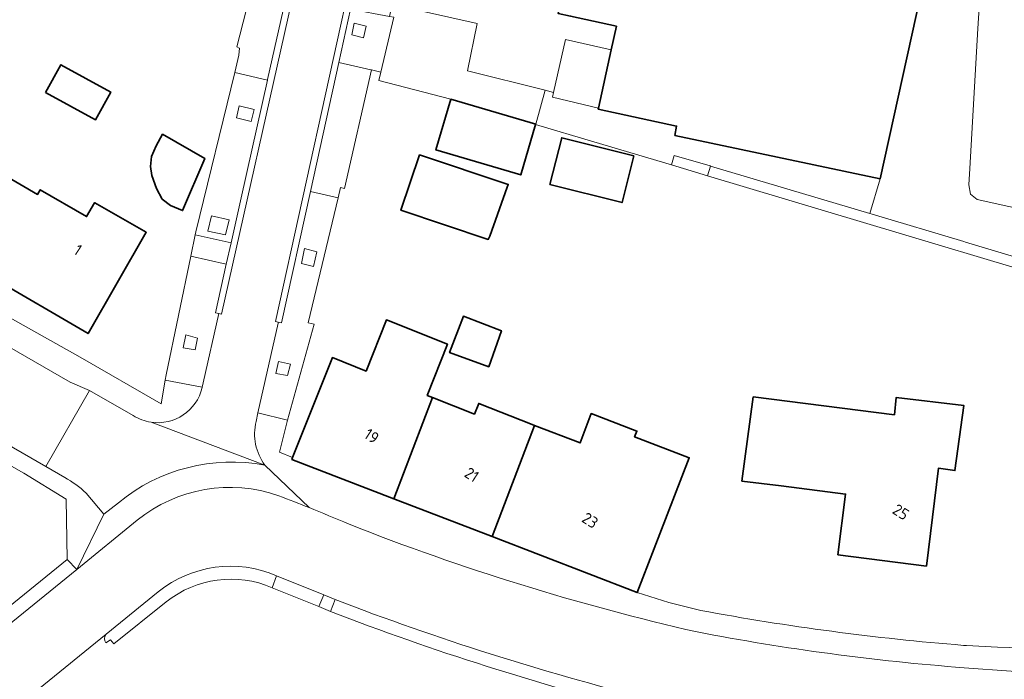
# Model space of a CAD drawing. Extents: x 184422 to 188298, y 343471 to 350189.
# Tile 469 of 513: x 187349 to 187427, y 349039 to 349091. Entities that reach past the tile are written whole.
import ezdxf
from ezdxf.enums import TextEntityAlignment as Align

# ---------------------------------------------------------------- set-up
doc = ezdxf.new("R2010")
doc.units = 0
for name, color, linetype, lineweight in [('B-WA-GR-BEPLANTING_CULTUUR_HEESTERS-GV', 252, 'Continuous', 18), ('B-WA-OG-TERREIN_CULTUURSCHEIDING-GV', 252, 'Continuous', 18), ('B-WA-OG-TERREIN_ERF-GV', 252, 'Continuous', 18), ('B-WA-VH-VERHARDING_ASFALT-GV', 252, 'Continuous', 18), ('B-WA-VH-VERHARDING_BETONSTRAATSTEEN-GV', 252, 'Continuous', 18), ('B-WA-VH-VERHARDING_OPEN-GV', 252, 'Continuous', 18), ('B-WA-VH-VERHARDING_STRAATBAKSTEEN-GV', 252, 'Continuous', 18), ('B-WA-VH-VERHARDING_TEGEL-GV', 252, 'Continuous', 18), ('B-WE-OG-BEBOUWING-GV', 250, 'Continuous', 35), ('B-WE-OG-BEBOUWING-T18', 10, 'Continuous', 18)]:
    doc.layers.add(name, color=color, linetype=linetype, lineweight=lineweight)
doc.styles.add('NLCS-ISO-M500-T18', font='NLCS-ISO.ttf', dxfattribs={"height": 0.9})

msp = doc.modelspace()

# ---------------------------------------------------------------- linework, layer by layer
at = {"layer": 'B-WA-GR-BEPLANTING_CULTUUR_HEESTERS-GV', "flags": 128}
for points in [[(187389.752, 349083.084), (187390.491, 349085.776), (187384.349, 349087.301), (187385.118, 349091.054), (187378.373, 349092.567), (187378.166, 349091.629), (187378.501, 349091.566), (187377.457, 349087.207), (187377.323, 349086.547), (187383.026, 349085.065)], [(187389.752, 349083.084), (187390.491, 349085.776), (187384.349, 349087.301), (187385.118, 349091.054), (187378.373, 349092.567), (187378.166, 349091.629), (187378.501, 349091.566), (187377.457, 349087.207), (187377.323, 349086.547), (187383.026, 349085.065)], [(187389.752, 349083.084), (187390.491, 349085.776), (187384.349, 349087.301), (187385.118, 349091.054), (187378.373, 349092.567), (187378.166, 349091.629), (187378.501, 349091.566), (187377.457, 349087.207), (187377.323, 349086.547), (187383.026, 349085.065)], [(187375.158, 349090.169), (187376.098, 349089.937), (187376.31, 349090.848), (187375.353, 349091.103)], [(187375.158, 349090.169), (187376.098, 349089.937), (187376.31, 349090.848), (187375.353, 349091.103)], [(187375.158, 349090.169), (187376.098, 349089.937), (187376.31, 349090.848), (187375.353, 349091.103)], [(187395.746, 349088.982), (187392.107, 349089.795), (187391.172, 349085.607), (187391.08, 349085.213), (187394.723, 349084.348)], [(187395.746, 349088.982), (187392.107, 349089.795), (187391.172, 349085.607), (187391.08, 349085.213), (187394.723, 349084.348)], [(187395.746, 349088.982), (187392.107, 349089.795), (187391.172, 349085.607), (187391.08, 349085.213), (187394.723, 349084.348)], [(187390.491, 349085.776), (187389.752, 349083.084), (187389.747, 349083.068), (187394.369, 349081.69), (187400.51, 349079.861), (187400.74, 349080.602), (187403.579, 349079.776), (187403.621, 349079.764), (187416.239, 349076.009), (187417.064, 349078.764), (187400.785, 349082.182), (187400.93, 349082.938), (187394.706, 349084.272), (187394.723, 349084.348), (187391.08, 349085.213), (187391.172, 349085.607)], [(187390.491, 349085.776), (187389.752, 349083.084), (187389.747, 349083.068), (187394.369, 349081.69), (187400.51, 349079.861), (187400.74, 349080.602), (187403.579, 349079.776), (187403.621, 349079.764), (187416.239, 349076.009), (187417.064, 349078.764), (187400.785, 349082.182), (187400.93, 349082.938), (187394.706, 349084.272), (187394.723, 349084.348), (187391.08, 349085.213), (187391.172, 349085.607)], [(187390.491, 349085.776), (187389.752, 349083.084), (187389.747, 349083.068), (187394.369, 349081.69), (187400.51, 349079.861), (187400.74, 349080.602), (187403.579, 349079.776), (187403.621, 349079.764), (187416.239, 349076.009), (187417.064, 349078.764), (187400.785, 349082.182), (187400.93, 349082.938), (187394.706, 349084.272), (187394.723, 349084.348), (187391.08, 349085.213), (187391.172, 349085.607)], [(187366.012, 349083.586), (187367.193, 349083.306), (187367.421, 349084.24), (187366.233, 349084.531)], [(187366.012, 349083.586), (187367.193, 349083.306), (187367.421, 349084.24), (187366.233, 349084.531)], [(187366.012, 349083.586), (187367.193, 349083.306), (187367.421, 349084.24), (187366.233, 349084.531)], [(187403.384, 349079.001), (187403.621, 349079.764), (187403.579, 349079.776), (187400.74, 349080.602), (187400.51, 349079.861)], [(187403.384, 349079.001), (187403.621, 349079.764), (187403.579, 349079.776), (187400.74, 349080.602), (187400.51, 349079.861)], [(187403.384, 349079.001), (187403.621, 349079.764), (187403.579, 349079.776), (187400.74, 349080.602), (187400.51, 349079.861)], [(187403.621, 349079.764), (187403.384, 349079.001), (187443.313, 349067.047), (187443.873, 349067.757), (187443.86, 349067.761), (187443.021, 349067.992), (187423.847, 349073.737), (187423.71, 349073.778), (187416.436, 349075.951), (187416.239, 349076.009)], [(187403.621, 349079.764), (187403.384, 349079.001), (187443.313, 349067.047), (187443.873, 349067.757), (187443.86, 349067.761), (187443.021, 349067.992), (187423.847, 349073.737), (187423.71, 349073.778), (187416.436, 349075.951), (187416.239, 349076.009)], [(187403.621, 349079.764), (187403.384, 349079.001), (187443.313, 349067.047), (187443.873, 349067.757), (187443.86, 349067.761), (187443.021, 349067.992), (187423.847, 349073.737), (187423.71, 349073.778), (187416.436, 349075.951), (187416.239, 349076.009)], [(187363.741, 349074.611), (187365.155, 349074.323), (187365.449, 349075.496), (187364.04, 349075.823)], [(187363.741, 349074.611), (187365.155, 349074.323), (187365.449, 349075.496), (187364.04, 349075.823)], [(187363.741, 349074.611), (187365.155, 349074.323), (187365.449, 349075.496), (187364.04, 349075.823)], [(187371.187, 349072.031), (187372.133, 349071.806), (187372.396, 349072.971), (187371.416, 349073.217)], [(187371.187, 349072.031), (187372.133, 349071.806), (187372.396, 349072.971), (187371.416, 349073.217)], [(187371.187, 349072.031), (187372.133, 349071.806), (187372.396, 349072.971), (187371.416, 349073.217)], [(187361.803, 349065.341), (187362.756, 349065.183), (187362.928, 349066.109), (187361.997, 349066.371)], [(187361.803, 349065.341), (187362.756, 349065.183), (187362.928, 349066.109), (187361.997, 349066.371)], [(187361.803, 349065.341), (187362.756, 349065.183), (187362.928, 349066.109), (187361.997, 349066.371)], [(187369.149, 349063.33), (187370.06, 349063.15), (187370.296, 349064.069), (187369.356, 349064.282)], [(187369.149, 349063.33), (187370.06, 349063.15), (187370.296, 349064.069), (187369.356, 349064.282)], [(187369.149, 349063.33), (187370.06, 349063.15), (187370.296, 349064.069), (187369.356, 349064.282)]]:
    msp.add_lwpolyline(points, close=True, dxfattribs=at)
at = {"layer": 'B-WA-GR-BEPLANTING_CULTUUR_HEESTERS-GV'}
for points in [[(187369.205, 349047.278, 0.279101), (187359.825, 349046.016)], [(187369.205, 349047.278, 0.279101), (187359.825, 349046.016)], [(187369.205, 349047.278, 0.279101), (187359.825, 349046.016)], [(187360.456, 349045.224, -0.2765), (187368.858, 349046.341)], [(187360.456, 349045.224, -0.2765), (187368.858, 349046.341)], [(187360.456, 349045.224, -0.2765), (187368.858, 349046.341)], [(187398.657, 349037.538, -0.02967), (187373.852, 349045.396)], [(187398.657, 349037.538, -0.02967), (187373.852, 349045.396)], [(187398.657, 349037.538, -0.02967), (187373.852, 349045.396)], [(187373.489, 349044.455, 0.030484), (187398.397, 349036.548)], [(187373.489, 349044.455, 0.030484), (187398.397, 349036.548)], [(187373.489, 349044.455, 0.030484), (187398.397, 349036.548)], [(187355.691, 349042.642, 0.386102), (187355.672, 349041.956)], [(187355.691, 349042.642, 0.386102), (187355.672, 349041.956)], [(187355.691, 349042.642, 0.386102), (187355.672, 349041.956)]]:
    msp.add_lwpolyline(points, format="xyb", dxfattribs=at)
at = {"layer": 'B-WA-GR-BEPLANTING_CULTUUR_HEESTERS-GV', "flags": 128}
for points in [[(187368.858, 349046.341), (187369.205, 349047.278)], [(187368.858, 349046.341), (187369.205, 349047.278)], [(187368.858, 349046.341), (187369.205, 349047.278)], [(187359.825, 349046.016), (187355.691, 349042.642)], [(187359.825, 349046.016), (187355.691, 349042.642)], [(187359.825, 349046.016), (187355.691, 349042.642)], [(187373.852, 349045.396), (187373.489, 349044.455)], [(187373.852, 349045.396), (187373.489, 349044.455)], [(187373.852, 349045.396), (187373.489, 349044.455)], [(187355.672, 349041.956), (187356.034, 349042.211), (187356.285, 349041.89), (187360.456, 349045.224)], [(187355.672, 349041.956), (187356.034, 349042.211), (187356.285, 349041.89), (187360.456, 349045.224)], [(187355.672, 349041.956), (187356.034, 349042.211), (187356.285, 349041.89), (187360.456, 349045.224)]]:
    msp.add_lwpolyline(points, dxfattribs=at)
at = {"layer": 'B-WA-OG-TERREIN_CULTUURSCHEIDING-GV', "flags": 128}
msp.add_lwpolyline([(187442.577, 349073.179), (187424.773, 349077.104), (187424.225, 349077.547), (187424.104, 349078.285), (187424.178, 349079.568), (187424.819, 349090.678), (187425.614, 349102.934), (187422.422, 349103.106), (187417.064, 349078.764), (187416.239, 349076.009), (187416.436, 349075.951), (187423.71, 349073.778), (187423.847, 349073.737), (187443.021, 349067.992)], dxfattribs=at)
msp.add_lwpolyline([(187442.577, 349073.179), (187424.773, 349077.104), (187424.225, 349077.547), (187424.104, 349078.285), (187424.178, 349079.568), (187424.819, 349090.678), (187425.614, 349102.934), (187422.422, 349103.106), (187417.064, 349078.764), (187416.239, 349076.009), (187416.436, 349075.951), (187423.71, 349073.778), (187423.847, 349073.737), (187443.021, 349067.992)], dxfattribs=at)
msp.add_lwpolyline([(187442.577, 349073.179), (187424.773, 349077.104), (187424.225, 349077.547), (187424.104, 349078.285), (187424.178, 349079.568), (187424.819, 349090.678), (187425.614, 349102.934), (187422.422, 349103.106), (187417.064, 349078.764), (187416.239, 349076.009), (187416.436, 349075.951), (187423.71, 349073.778), (187423.847, 349073.737), (187443.021, 349067.992)], dxfattribs=at)
for points in [[(187378.166, 349091.629), (187375.066, 349092.21), (187374.131, 349087.96), (187376.686, 349087.395), (187376.736, 349087.383), (187377.457, 349087.207), (187378.501, 349091.566)], [(187378.166, 349091.629), (187375.066, 349092.21), (187374.131, 349087.96), (187376.686, 349087.395), (187376.736, 349087.383), (187377.457, 349087.207), (187378.501, 349091.566)], [(187378.166, 349091.629), (187375.066, 349092.21), (187374.131, 349087.96), (187376.686, 349087.395), (187376.736, 349087.383), (187377.457, 349087.207), (187378.501, 349091.566)], [(187375.158, 349090.169), (187375.353, 349091.103), (187376.31, 349090.848), (187376.098, 349089.937)], [(187375.158, 349090.169), (187375.353, 349091.103), (187376.31, 349090.848), (187376.098, 349089.937)], [(187375.158, 349090.169), (187375.353, 349091.103), (187376.31, 349090.848), (187376.098, 349089.937)], [(187365.882, 349087.19), (187362.79, 349074.544), (187362.74, 349074.304), (187365.592, 349073.68), (187366.39, 349077.244), (187368.482, 349086.575)], [(187365.882, 349087.19), (187362.79, 349074.544), (187362.74, 349074.304), (187365.592, 349073.68), (187366.39, 349077.244), (187368.482, 349086.575)], [(187365.882, 349087.19), (187362.79, 349074.544), (187362.74, 349074.304), (187365.592, 349073.68), (187366.39, 349077.244), (187368.482, 349086.575)], [(187366.012, 349083.586), (187366.233, 349084.531), (187367.421, 349084.24), (187367.193, 349083.306)], [(187366.012, 349083.586), (187366.233, 349084.531), (187367.421, 349084.24), (187367.193, 349083.306)], [(187366.012, 349083.586), (187366.233, 349084.531), (187367.421, 349084.24), (187367.193, 349083.306)], [(187367.728, 349060.19), (187370.071, 349059.617), (187372.175, 349067.222), (187371.697, 349067.34), (187374.077, 349077.243), (187371.883, 349077.74), (187369.592, 349067.324), (187369.341, 349067.38), (187369.325, 349067.317)], [(187367.728, 349060.19), (187370.071, 349059.617), (187372.175, 349067.222), (187371.697, 349067.34), (187374.077, 349077.243), (187371.883, 349077.74), (187369.592, 349067.324), (187369.341, 349067.38), (187369.325, 349067.317)], [(187367.728, 349060.19), (187370.071, 349059.617), (187372.175, 349067.222), (187371.697, 349067.34), (187374.077, 349077.243), (187371.883, 349077.74), (187369.592, 349067.324), (187369.341, 349067.38), (187369.325, 349067.317)], [(187363.741, 349074.611), (187364.04, 349075.823), (187365.449, 349075.496), (187365.155, 349074.323)], [(187363.741, 349074.611), (187364.04, 349075.823), (187365.449, 349075.496), (187365.155, 349074.323)], [(187363.741, 349074.611), (187364.04, 349075.823), (187365.449, 349075.496), (187365.155, 349074.323)], [(187371.187, 349072.031), (187371.416, 349073.217), (187372.396, 349072.971), (187372.133, 349071.806)], [(187371.187, 349072.031), (187371.416, 349073.217), (187372.396, 349072.971), (187372.133, 349071.806)], [(187371.187, 349072.031), (187371.416, 349073.217), (187372.396, 349072.971), (187372.133, 349071.806)], [(187360.438, 349063.213), (187360.364, 349062.785), (187363.305, 349062.223), (187363.383, 349062.577), (187364.625, 349068.066), (187364.347, 349068.128), (187365.215, 349071.999), (187362.39, 349072.617)], [(187360.438, 349063.213), (187360.364, 349062.785), (187363.305, 349062.223), (187363.383, 349062.577), (187364.625, 349068.066), (187364.347, 349068.128), (187365.215, 349071.999), (187362.39, 349072.617)], [(187360.438, 349063.213), (187360.364, 349062.785), (187363.305, 349062.223), (187363.383, 349062.577), (187364.625, 349068.066), (187364.347, 349068.128), (187365.215, 349071.999), (187362.39, 349072.617)], [(187361.803, 349065.341), (187361.997, 349066.371), (187362.928, 349066.109), (187362.756, 349065.183)], [(187361.803, 349065.341), (187361.997, 349066.371), (187362.928, 349066.109), (187362.756, 349065.183)], [(187361.803, 349065.341), (187361.997, 349066.371), (187362.928, 349066.109), (187362.756, 349065.183)], [(187369.149, 349063.33), (187369.356, 349064.282), (187370.296, 349064.069), (187370.06, 349063.15)], [(187369.149, 349063.33), (187369.356, 349064.282), (187370.296, 349064.069), (187370.06, 349063.15)], [(187369.149, 349063.33), (187369.356, 349064.282), (187370.296, 349064.069), (187370.06, 349063.15)]]:
    msp.add_lwpolyline(points, close=True, dxfattribs=at)
at = {"layer": 'B-WA-OG-TERREIN_ERF-GV', "flags": 128}
for points in [[(187339.183, 349072.701), (187353.627, 349064.606), (187360.041, 349060.908), (187360.364, 349062.785), (187360.438, 349063.213), (187362.39, 349072.617), (187362.74, 349074.304), (187362.79, 349074.544), (187365.882, 349087.19), (187366.218, 349088.564), (187366.249, 349089.105), (187366.236, 349089.119), (187366.052, 349089.209), (187366.786, 349092.097)], [(187339.183, 349072.701), (187353.627, 349064.606), (187360.041, 349060.908), (187360.364, 349062.785), (187360.438, 349063.213), (187362.39, 349072.617), (187362.74, 349074.304), (187362.79, 349074.544), (187365.882, 349087.19), (187366.218, 349088.564), (187366.249, 349089.105), (187366.236, 349089.119), (187366.052, 349089.209), (187366.786, 349092.097)], [(187339.183, 349072.701), (187353.627, 349064.606), (187360.041, 349060.908), (187360.364, 349062.785), (187360.438, 349063.213), (187362.39, 349072.617), (187362.74, 349074.304), (187362.79, 349074.544), (187365.882, 349087.19), (187366.218, 349088.564), (187366.249, 349089.105), (187366.236, 349089.119), (187366.052, 349089.209), (187366.786, 349092.097)], [(187443.313, 349067.047), (187403.384, 349079.001), (187400.51, 349079.861), (187394.369, 349081.69), (187389.747, 349083.068), (187388.566, 349079.057), (187381.84, 349081.038), (187383.026, 349085.065), (187377.323, 349086.547), (187377.457, 349087.207), (187376.736, 349087.383), (187374.577, 349077.994), (187374.278, 349078.056), (187374.077, 349077.243), (187371.697, 349067.34), (187372.175, 349067.222), (187370.071, 349059.617), (187369.428, 349057.095), (187370.474, 349056.653), (187373.632, 349064.58), (187376.307, 349063.514), (187377.913, 349067.567), (187382.755, 349065.647), (187381.145, 349061.586), (187381.579, 349061.413), (187384.906, 349060.087), (187385.237, 349060.949), (187389.482, 349059.274), (187389.652, 349059.209), (187393.275, 349057.821), (187394.162, 349060.136), (187397.773, 349058.752), (187397.597, 349058.292), (187401.922, 349056.634), (187399.601, 349050.616), (187397.802, 349045.951), (187400.299, 349045.157), (187402.846, 349044.536)], [(187443.313, 349067.047), (187403.384, 349079.001), (187400.51, 349079.861), (187394.369, 349081.69), (187389.747, 349083.068), (187388.566, 349079.057), (187381.84, 349081.038), (187383.026, 349085.065), (187377.323, 349086.547), (187377.457, 349087.207), (187376.736, 349087.383), (187374.577, 349077.994), (187374.278, 349078.056), (187374.077, 349077.243), (187371.697, 349067.34), (187372.175, 349067.222), (187370.071, 349059.617), (187369.428, 349057.095), (187370.474, 349056.653), (187373.632, 349064.58), (187376.307, 349063.514), (187377.913, 349067.567), (187382.755, 349065.647), (187381.145, 349061.586), (187381.579, 349061.413), (187384.906, 349060.087), (187385.237, 349060.949), (187389.482, 349059.274), (187389.652, 349059.209), (187393.275, 349057.821), (187394.162, 349060.136), (187397.773, 349058.752), (187397.597, 349058.292), (187401.922, 349056.634), (187399.601, 349050.616), (187397.802, 349045.951), (187400.299, 349045.157), (187402.846, 349044.536)], [(187443.313, 349067.047), (187403.384, 349079.001), (187400.51, 349079.861), (187394.369, 349081.69), (187389.747, 349083.068), (187388.566, 349079.057), (187381.84, 349081.038), (187383.026, 349085.065), (187377.323, 349086.547), (187377.457, 349087.207), (187376.736, 349087.383), (187374.577, 349077.994), (187374.278, 349078.056), (187374.077, 349077.243), (187371.697, 349067.34), (187372.175, 349067.222), (187370.071, 349059.617), (187369.428, 349057.095), (187370.474, 349056.653), (187373.632, 349064.58), (187376.307, 349063.514), (187377.913, 349067.567), (187382.755, 349065.647), (187381.145, 349061.586), (187381.579, 349061.413), (187384.906, 349060.087), (187385.237, 349060.949), (187389.482, 349059.274), (187389.652, 349059.209), (187393.275, 349057.821), (187394.162, 349060.136), (187397.773, 349058.752), (187397.597, 349058.292), (187401.922, 349056.634), (187399.601, 349050.616), (187397.802, 349045.951), (187400.299, 349045.157), (187402.846, 349044.536)], [(187341.869, 349039.887), (187352.586, 349048.569), (187352.508, 349053.354), (187349.168, 349055.408), (187340.881, 349060.131)], [(187341.869, 349039.887), (187352.586, 349048.569), (187352.508, 349053.354), (187349.168, 349055.408), (187340.881, 349060.131)], [(187341.869, 349039.887), (187352.586, 349048.569), (187352.508, 349053.354), (187349.168, 349055.408), (187340.881, 349060.131)], [(187423.672, 349041.769), (187423.911, 349041.751), (187426.368, 349041.613), (187431.212, 349041.5), (187431.318, 349041.617), (187431.437, 349041.747), (187432.55, 349041.952), (187437.642, 349042.408), (187438.492, 349042.448), (187442.419, 349042.631), (187441.986, 349047.612), (187441.59, 349052.17), (187443.617, 349052.374), (187443.519, 349053.343), (187458.47, 349054.851), (187458.376, 349055.781), (187462.45, 349056.064), (187463.026, 349049.439), (187463.459, 349044.458), (187463.707, 349044.688), (187468.209, 349045.817)], [(187423.672, 349041.769), (187423.911, 349041.751), (187426.368, 349041.613), (187431.212, 349041.5), (187431.318, 349041.617), (187431.437, 349041.747), (187432.55, 349041.952), (187437.642, 349042.408), (187438.492, 349042.448), (187442.419, 349042.631), (187441.986, 349047.612), (187441.59, 349052.17), (187443.617, 349052.374), (187443.519, 349053.343), (187458.47, 349054.851), (187458.376, 349055.781), (187462.45, 349056.064), (187463.026, 349049.439), (187463.459, 349044.458), (187463.707, 349044.688), (187468.209, 349045.817)], [(187423.672, 349041.769), (187423.911, 349041.751), (187426.368, 349041.613), (187431.212, 349041.5), (187431.318, 349041.617), (187431.437, 349041.747), (187432.55, 349041.952), (187437.642, 349042.408), (187438.492, 349042.448), (187442.419, 349042.631), (187441.986, 349047.612), (187441.59, 349052.17), (187443.617, 349052.374), (187443.519, 349053.343), (187458.47, 349054.851), (187458.376, 349055.781), (187462.45, 349056.064), (187463.026, 349049.439), (187463.459, 349044.458), (187463.707, 349044.688), (187468.209, 349045.817)]]:
    msp.add_lwpolyline(points, dxfattribs=at)
for points in [[(187397.53, 349080.562), (187396.597, 349076.866), (187390.883, 349078.309), (187391.816, 349082.005)], [(187397.53, 349080.562), (187396.597, 349076.866), (187390.883, 349078.309), (187391.816, 349082.005)], [(187397.53, 349080.562), (187396.597, 349076.866), (187390.883, 349078.309), (187391.816, 349082.005)], [(187385.994, 349073.948), (187379.067, 349076.254), (187380.532, 349080.656), (187387.57, 349078.313), (187387.497, 349078.095), (187386.101, 349074.217)], [(187385.994, 349073.948), (187379.067, 349076.254), (187380.532, 349080.656), (187387.57, 349078.313), (187387.497, 349078.095), (187386.101, 349074.217)], [(187385.994, 349073.948), (187379.067, 349076.254), (187380.532, 349080.656), (187387.57, 349078.313), (187387.497, 349078.095), (187386.101, 349074.217)], [(187347.298, 349072.531), (187343.101, 349074.961), (187346.003, 349079.972), (187350.252, 349077.511), (187350.467, 349077.883), (187354.136, 349075.758), (187354.775, 349076.861), (187354.803, 349076.845), (187358.861, 349074.519), (187354.26, 349066.488), (187346.426, 349071.025)], [(187347.298, 349072.531), (187343.101, 349074.961), (187346.003, 349079.972), (187350.252, 349077.511), (187350.467, 349077.883), (187354.136, 349075.758), (187354.775, 349076.861), (187354.803, 349076.845), (187358.861, 349074.519), (187354.26, 349066.488), (187346.426, 349071.025)], [(187347.298, 349072.531), (187343.101, 349074.961), (187346.003, 349079.972), (187350.252, 349077.511), (187350.467, 349077.883), (187354.136, 349075.758), (187354.775, 349076.861), (187354.803, 349076.845), (187358.861, 349074.519), (187354.26, 349066.488), (187346.426, 349071.025)], [(187384.023, 349067.855), (187387.032, 349066.707), (187386.045, 349063.852), (187382.922, 349064.975)], [(187384.023, 349067.855), (187387.032, 349066.707), (187386.045, 349063.852), (187382.922, 349064.975)], [(187384.023, 349067.855), (187387.032, 349066.707), (187386.045, 349063.852), (187382.922, 349064.975)], [(187409.224, 349054.401), (187406.11, 349054.796), (187407.006, 349061.466), (187418.192, 349060.05), (187418.349, 349061.428), (187423.714, 349060.778), (187422.995, 349055.617), (187421.695, 349055.827), (187420.732, 349048.051), (187413.715, 349048.944), (187414.321, 349053.757)], [(187409.224, 349054.401), (187406.11, 349054.796), (187407.006, 349061.466), (187418.192, 349060.05), (187418.349, 349061.428), (187423.714, 349060.778), (187422.995, 349055.617), (187421.695, 349055.827), (187420.732, 349048.051), (187413.715, 349048.944), (187414.321, 349053.757)], [(187409.224, 349054.401), (187406.11, 349054.796), (187407.006, 349061.466), (187418.192, 349060.05), (187418.349, 349061.428), (187423.714, 349060.778), (187422.995, 349055.617), (187421.695, 349055.827), (187420.732, 349048.051), (187413.715, 349048.944), (187414.321, 349053.757)]]:
    msp.add_lwpolyline(points, close=True, dxfattribs=at)
at = {"layer": 'B-WA-OG-TERREIN_ERF-GV'}
msp.add_lwpolyline([(187402.846, 349044.536, 0.025978), (187423.672, 349041.769)], format="xyb", dxfattribs=at)
msp.add_lwpolyline([(187402.846, 349044.536, 0.025978), (187423.672, 349041.769)], format="xyb", dxfattribs=at)
msp.add_lwpolyline([(187402.846, 349044.536, 0.025978), (187423.672, 349041.769)], format="xyb", dxfattribs=at)
at = {"layer": 'B-WA-VH-VERHARDING_ASFALT-GV', "flags": 128}
for points in [[(187224.778, 349128.732), (187241.196, 349119.278), (187350.899, 349055.943), (187354.371, 349061.963), (187352.829, 349062.635), (187321.559, 349080.663), (187246.04, 349124.177), (187228.073, 349134.494)], [(187224.778, 349128.732), (187241.196, 349119.278), (187350.899, 349055.943), (187354.371, 349061.963), (187352.829, 349062.635), (187321.559, 349080.663), (187246.04, 349124.177), (187228.073, 349134.494)], [(187224.778, 349128.732), (187241.196, 349119.278), (187350.899, 349055.943), (187354.371, 349061.963), (187352.829, 349062.635), (187321.559, 349080.663), (187246.04, 349124.177), (187228.073, 349134.494)], [(187425.736, 349105.307), (187425.614, 349102.934), (187424.819, 349090.678), (187424.178, 349079.568), (187424.104, 349078.285), (187424.225, 349077.547), (187424.773, 349077.104), (187442.577, 349073.179), (187447.342, 349072.15), (187447.706, 349075.503), (187448.025, 349084.946), (187447.943, 349094.928), (187443.736, 349096.884), (187439.788, 349098.854)], [(187425.736, 349105.307), (187425.614, 349102.934), (187424.819, 349090.678), (187424.178, 349079.568), (187424.104, 349078.285), (187424.225, 349077.547), (187424.773, 349077.104), (187442.577, 349073.179), (187447.342, 349072.15), (187447.706, 349075.503), (187448.025, 349084.946), (187447.943, 349094.928), (187443.736, 349096.884), (187439.788, 349098.854)], [(187425.736, 349105.307), (187425.614, 349102.934), (187424.819, 349090.678), (187424.178, 349079.568), (187424.104, 349078.285), (187424.225, 349077.547), (187424.773, 349077.104), (187442.577, 349073.179), (187447.342, 349072.15), (187447.706, 349075.503), (187448.025, 349084.946), (187447.943, 349094.928), (187443.736, 349096.884), (187439.788, 349098.854)]]:
    msp.add_lwpolyline(points, close=True, dxfattribs=at)
for points in [[(187367.577, 349059.517), (187367.728, 349060.19), (187369.325, 349067.317), (187369.341, 349067.38), (187369.104, 349067.432), (187379.823, 349116.086), (187375.756, 349116.987), (187370.402, 349092.854), (187364.835, 349068.019), (187364.625, 349068.066), (187363.383, 349062.577), (187363.305, 349062.223), (187363.299, 349062.198)], [(187367.577, 349059.517), (187367.728, 349060.19), (187369.325, 349067.317), (187369.341, 349067.38), (187369.104, 349067.432), (187379.823, 349116.086), (187375.756, 349116.987), (187370.402, 349092.854), (187364.835, 349068.019), (187364.625, 349068.066), (187363.383, 349062.577), (187363.305, 349062.223), (187363.299, 349062.198)], [(187367.577, 349059.517), (187367.728, 349060.19), (187369.325, 349067.317), (187369.341, 349067.38), (187369.104, 349067.432), (187379.823, 349116.086), (187375.756, 349116.987), (187370.402, 349092.854), (187364.835, 349068.019), (187364.625, 349068.066), (187363.383, 349062.577), (187363.305, 349062.223), (187363.299, 349062.198)], [(187357.829, 349059.992), (187354.371, 349061.963), (187350.899, 349055.943), (187352.405, 349055.074)], [(187357.829, 349059.992), (187354.371, 349061.963), (187350.899, 349055.943), (187352.405, 349055.074)], [(187357.829, 349059.992), (187354.371, 349061.963), (187350.899, 349055.943), (187352.405, 349055.074)], [(187368.279, 349056.047), (187359.247, 349059.457)], [(187359.247, 349059.457), (187368.279, 349056.047)], [(187368.279, 349056.047), (187359.247, 349059.457)], [(187359.247, 349059.457), (187368.279, 349056.047)], [(187368.279, 349056.047), (187359.247, 349059.457)], [(187359.247, 349059.457), (187368.279, 349056.047)], [(187354.095, 349053.839), (187355.51, 349052.174), (187356.656, 349053.073)], [(187354.095, 349053.839), (187355.51, 349052.174), (187356.656, 349053.073)], [(187354.095, 349053.839), (187355.51, 349052.174), (187356.656, 349053.073)], [(187358.156, 349051.68), (187353.353, 349047.781), (187303.154, 349007.024), (187306.767, 349002.888), (187332.348, 349023.689), (187350.329, 349038.307), (187355.691, 349042.642), (187359.825, 349046.016)], [(187358.156, 349051.68), (187353.353, 349047.781), (187303.154, 349007.024), (187306.767, 349002.888), (187332.348, 349023.689), (187350.329, 349038.307), (187355.691, 349042.642), (187359.825, 349046.016)], [(187358.156, 349051.68), (187353.353, 349047.781), (187303.154, 349007.024), (187306.767, 349002.888), (187332.348, 349023.689), (187350.329, 349038.307), (187355.691, 349042.642), (187359.825, 349046.016)], [(187369.205, 349047.278), (187372.943, 349045.76), (187373.852, 349045.396)], [(187369.205, 349047.278), (187372.943, 349045.76), (187373.852, 349045.396)], [(187369.205, 349047.278), (187372.943, 349045.76), (187373.852, 349045.396)], [(187470.856, 349044.607), (187470.831, 349044.6), (187465.989, 349043.305), (187461.71, 349042.288), (187455.203, 349041.282), (187449.489, 349040.496), (187443.747, 349039.97), (187441.996, 349039.86), (187440.245, 349039.776), (187439.594, 349039.748), (187435.046, 349039.556), (187430.186, 349039.622), (187427.469, 349039.722), (187423.718, 349039.996)], [(187470.856, 349044.607), (187470.831, 349044.6), (187465.989, 349043.305), (187461.71, 349042.288), (187455.203, 349041.282), (187449.489, 349040.496), (187443.747, 349039.97), (187441.996, 349039.86), (187440.245, 349039.776), (187439.594, 349039.748), (187435.046, 349039.556), (187430.186, 349039.622), (187427.469, 349039.722), (187423.718, 349039.996)], [(187470.856, 349044.607), (187470.831, 349044.6), (187465.989, 349043.305), (187461.71, 349042.288), (187455.203, 349041.282), (187449.489, 349040.496), (187443.747, 349039.97), (187441.996, 349039.86), (187440.245, 349039.776), (187439.594, 349039.748), (187435.046, 349039.556), (187430.186, 349039.622), (187427.469, 349039.722), (187423.718, 349039.996)]]:
    msp.add_lwpolyline(points, dxfattribs=at)
at = {"layer": 'B-WA-VH-VERHARDING_ASFALT-GV'}
for points in [[(187363.299, 349062.198, -0.390238), (187359.247, 349059.457)], [(187363.299, 349062.198, -0.390238), (187359.247, 349059.457)], [(187363.299, 349062.198, -0.390238), (187359.247, 349059.457)], [(187359.247, 349059.457, -0.106262), (187357.829, 349059.992)], [(187359.247, 349059.457, -0.106262), (187357.829, 349059.992)], [(187359.247, 349059.457, -0.106262), (187357.829, 349059.992)], [(187368.279, 349056.047, -0.221249), (187367.577, 349059.517)], [(187368.279, 349056.047, -0.221249), (187367.577, 349059.517)], [(187368.279, 349056.047, -0.221249), (187367.577, 349059.517)], [(187356.656, 349053.073, -0.222637), (187368.279, 349056.047)], [(187356.656, 349053.073, -0.222637), (187368.279, 349056.047)], [(187356.656, 349053.073, -0.222637), (187368.279, 349056.047)], [(187352.405, 349055.074, -0.066346), (187354.095, 349053.839)], [(187352.405, 349055.074, -0.066346), (187354.095, 349053.839)], [(187352.405, 349055.074, -0.066346), (187354.095, 349053.839)], [(187369.376, 349053.626, 0.260476), (187358.156, 349051.68)], [(187369.376, 349053.626, 0.260476), (187358.156, 349051.68)], [(187369.376, 349053.626, 0.260476), (187358.156, 349051.68)], [(187371.776, 349052.686, 0.004178), (187369.376, 349053.626)], [(187371.776, 349052.686, 0.004178), (187369.376, 349053.626)], [(187371.776, 349052.686, 0.004178), (187369.376, 349053.626)], [(187374.915, 349051.391, 0.00487), (187371.776, 349052.686)], [(187374.915, 349051.391, 0.00487), (187371.776, 349052.686)], [(187374.915, 349051.391, 0.00487), (187371.776, 349052.686)], [(187402.552, 349042.834, -0.038284), (187374.915, 349051.391)], [(187402.552, 349042.834, -0.038284), (187374.915, 349051.391)], [(187402.552, 349042.834, -0.038284), (187374.915, 349051.391)], [(187359.825, 349046.016, -0.279101), (187369.205, 349047.278)], [(187359.825, 349046.016, -0.279101), (187369.205, 349047.278)], [(187359.825, 349046.016, -0.279101), (187369.205, 349047.278)], [(187373.852, 349045.396, 0.02967), (187398.657, 349037.538)], [(187373.852, 349045.396, 0.02967), (187398.657, 349037.538)], [(187373.852, 349045.396, 0.02967), (187398.657, 349037.538)], [(187423.718, 349039.996, -0.028821), (187402.552, 349042.834)], [(187423.718, 349039.996, -0.028821), (187402.552, 349042.834)], [(187423.718, 349039.996, -0.028821), (187402.552, 349042.834)]]:
    msp.add_lwpolyline(points, format="xyb", dxfattribs=at)
at = {"layer": 'B-WA-VH-VERHARDING_BETONSTRAATSTEEN-GV', "flags": 128}
msp.add_lwpolyline([(187374.131, 349087.96), (187375.066, 349092.21), (187375.987, 349096.399), (187379.817, 349113.812), (187382.758, 349127.184), (187384.284, 349134.12), (187384.622, 349135.657), (187384.667, 349135.863), (187387.776, 349149.833), (187387.839, 349150.12), (187389.221, 349156.396), (187389.243, 349156.496), (187391.675, 349167.476), (187392.346, 349170.614), (187392.939, 349173.767), (187392.58, 349173.823), (187392.417, 349173.848), (187391.172, 349167.595), (187380.684, 349119.991), (187379.823, 349116.086), (187369.104, 349067.432), (187369.341, 349067.38), (187369.592, 349067.324), (187371.883, 349077.74)], close=True, dxfattribs=at)
msp.add_lwpolyline([(187374.131, 349087.96), (187375.066, 349092.21), (187375.987, 349096.399), (187379.817, 349113.812), (187382.758, 349127.184), (187384.284, 349134.12), (187384.622, 349135.657), (187384.667, 349135.863), (187387.776, 349149.833), (187387.839, 349150.12), (187389.221, 349156.396), (187389.243, 349156.496), (187391.675, 349167.476), (187392.346, 349170.614), (187392.939, 349173.767), (187392.58, 349173.823), (187392.417, 349173.848), (187391.172, 349167.595), (187380.684, 349119.991), (187379.823, 349116.086), (187369.104, 349067.432), (187369.341, 349067.38), (187369.592, 349067.324), (187371.883, 349077.74)], close=True, dxfattribs=at)
msp.add_lwpolyline([(187374.131, 349087.96), (187375.066, 349092.21), (187375.987, 349096.399), (187379.817, 349113.812), (187382.758, 349127.184), (187384.284, 349134.12), (187384.622, 349135.657), (187384.667, 349135.863), (187387.776, 349149.833), (187387.839, 349150.12), (187389.221, 349156.396), (187389.243, 349156.496), (187391.675, 349167.476), (187392.346, 349170.614), (187392.939, 349173.767), (187392.58, 349173.823), (187392.417, 349173.848), (187391.172, 349167.595), (187380.684, 349119.991), (187379.823, 349116.086), (187369.104, 349067.432), (187369.341, 349067.38), (187369.592, 349067.324), (187371.883, 349077.74)], close=True, dxfattribs=at)
for points in [[(187369.914, 349092.963), (187368.495, 349086.632), (187368.482, 349086.575), (187366.39, 349077.244), (187365.592, 349073.68), (187365.215, 349071.999), (187364.347, 349068.128), (187364.625, 349068.066), (187364.835, 349068.019), (187370.402, 349092.854)], [(187369.914, 349092.963), (187368.495, 349086.632), (187368.482, 349086.575), (187366.39, 349077.244), (187365.592, 349073.68), (187365.215, 349071.999), (187364.347, 349068.128), (187364.625, 349068.066), (187364.835, 349068.019), (187370.402, 349092.854)], [(187369.914, 349092.963), (187368.495, 349086.632), (187368.482, 349086.575), (187366.39, 349077.244), (187365.592, 349073.68), (187365.215, 349071.999), (187364.347, 349068.128), (187364.625, 349068.066), (187364.835, 349068.019), (187370.402, 349092.854)], [(187378.373, 349092.567), (187385.118, 349091.054), (187384.349, 349087.301), (187390.491, 349085.776), (187391.172, 349085.607), (187392.107, 349089.795), (187395.746, 349088.982), (187396.158, 349090.849), (187392.521, 349091.648)], [(187378.373, 349092.567), (187385.118, 349091.054), (187384.349, 349087.301), (187390.491, 349085.776), (187391.172, 349085.607), (187392.107, 349089.795), (187395.746, 349088.982), (187396.158, 349090.849), (187392.521, 349091.648)], [(187378.373, 349092.567), (187385.118, 349091.054), (187384.349, 349087.301), (187390.491, 349085.776), (187391.172, 349085.607), (187392.107, 349089.795), (187395.746, 349088.982), (187396.158, 349090.849), (187392.521, 349091.648)], [(187371.776, 349052.686), (187368.279, 349056.047)], [(187371.776, 349052.686), (187368.279, 349056.047)], [(187371.776, 349052.686), (187368.279, 349056.047)], [(187356.656, 349053.073), (187355.51, 349052.174), (187353.353, 349047.781), (187358.156, 349051.68)], [(187356.656, 349053.073), (187355.51, 349052.174), (187353.353, 349047.781), (187358.156, 349051.68)], [(187356.656, 349053.073), (187355.51, 349052.174), (187353.353, 349047.781), (187358.156, 349051.68)], [(187373.489, 349044.455), (187372.555, 349044.84), (187368.858, 349046.341)], [(187373.489, 349044.455), (187372.555, 349044.84), (187368.858, 349046.341)], [(187373.489, 349044.455), (187372.555, 349044.84), (187368.858, 349046.341)], [(187360.456, 349045.224), (187356.285, 349041.89), (187356.034, 349042.211), (187355.672, 349041.956)], [(187360.456, 349045.224), (187356.285, 349041.89), (187356.034, 349042.211), (187355.672, 349041.956)], [(187360.456, 349045.224), (187356.285, 349041.89), (187356.034, 349042.211), (187355.672, 349041.956)], [(187355.691, 349042.642), (187350.329, 349038.307)], [(187355.691, 349042.642), (187350.329, 349038.307)], [(187355.691, 349042.642), (187350.329, 349038.307)]]:
    msp.add_lwpolyline(points, dxfattribs=at)
at = {"layer": 'B-WA-VH-VERHARDING_BETONSTRAATSTEEN-GV'}
for points in [[(187368.279, 349056.047, 0.222637), (187356.656, 349053.073)], [(187368.279, 349056.047, 0.222637), (187356.656, 349053.073)], [(187368.279, 349056.047, 0.222637), (187356.656, 349053.073)], [(187358.156, 349051.68, -0.260476), (187369.376, 349053.626)], [(187358.156, 349051.68, -0.260476), (187369.376, 349053.626)], [(187358.156, 349051.68, -0.260476), (187369.376, 349053.626)], [(187369.376, 349053.626, -0.004178), (187371.776, 349052.686)], [(187369.376, 349053.626, -0.004178), (187371.776, 349052.686)], [(187369.376, 349053.626, -0.004178), (187371.776, 349052.686)], [(187368.858, 349046.341, 0.2765), (187360.456, 349045.224)], [(187368.858, 349046.341, 0.2765), (187360.456, 349045.224)], [(187368.858, 349046.341, 0.2765), (187360.456, 349045.224)], [(187398.397, 349036.548, -0.030484), (187373.489, 349044.455)], [(187398.397, 349036.548, -0.030484), (187373.489, 349044.455)], [(187398.397, 349036.548, -0.030484), (187373.489, 349044.455)], [(187355.672, 349041.956, -0.386102), (187355.691, 349042.642)], [(187355.672, 349041.956, -0.386102), (187355.691, 349042.642)], [(187355.672, 349041.956, -0.386102), (187355.691, 349042.642)]]:
    msp.add_lwpolyline(points, format="xyb", dxfattribs=at)
at = {"layer": 'B-WA-VH-VERHARDING_OPEN-GV', "flags": 128}
for points in [[(187372.943, 349045.76), (187369.205, 349047.278), (187368.858, 349046.341), (187372.555, 349044.84)], [(187372.943, 349045.76), (187369.205, 349047.278), (187368.858, 349046.341), (187372.555, 349044.84)], [(187372.943, 349045.76), (187369.205, 349047.278), (187368.858, 349046.341), (187372.555, 349044.84)], [(187373.852, 349045.396), (187372.943, 349045.76), (187372.555, 349044.84), (187373.489, 349044.455)], [(187373.852, 349045.396), (187372.943, 349045.76), (187372.555, 349044.84), (187373.489, 349044.455)], [(187373.852, 349045.396), (187372.943, 349045.76), (187372.555, 349044.84), (187373.489, 349044.455)]]:
    msp.add_lwpolyline(points, close=True, dxfattribs=at)
at = {"layer": 'B-WA-VH-VERHARDING_STRAATBAKSTEEN-GV', "flags": 128}
for points in [[(187366.786, 349092.097), (187366.052, 349089.209), (187366.236, 349089.119), (187366.249, 349089.105), (187366.218, 349088.564), (187365.882, 349087.19), (187368.482, 349086.575), (187368.495, 349086.632), (187369.914, 349092.963), (187369.918, 349092.98), (187367.249, 349093.549), (187367.15, 349093.104)], [(187366.786, 349092.097), (187366.052, 349089.209), (187366.236, 349089.119), (187366.249, 349089.105), (187366.218, 349088.564), (187365.882, 349087.19), (187368.482, 349086.575), (187368.495, 349086.632), (187369.914, 349092.963), (187369.918, 349092.98), (187367.249, 349093.549), (187367.15, 349093.104)], [(187366.786, 349092.097), (187366.052, 349089.209), (187366.236, 349089.119), (187366.249, 349089.105), (187366.218, 349088.564), (187365.882, 349087.19), (187368.482, 349086.575), (187368.495, 349086.632), (187369.914, 349092.963), (187369.918, 349092.98), (187367.249, 349093.549), (187367.15, 349093.104)], [(187374.077, 349077.243), (187374.278, 349078.056), (187374.577, 349077.994), (187376.736, 349087.383), (187376.686, 349087.395), (187374.131, 349087.96), (187371.883, 349077.74)], [(187374.077, 349077.243), (187374.278, 349078.056), (187374.577, 349077.994), (187376.736, 349087.383), (187376.686, 349087.395), (187374.131, 349087.96), (187371.883, 349077.74)], [(187374.077, 349077.243), (187374.278, 349078.056), (187374.577, 349077.994), (187376.736, 349087.383), (187376.686, 349087.395), (187374.131, 349087.96), (187371.883, 349077.74)], [(187365.215, 349071.999), (187365.592, 349073.68), (187362.74, 349074.304), (187362.39, 349072.617)], [(187365.215, 349071.999), (187365.592, 349073.68), (187362.74, 349074.304), (187362.39, 349072.617)], [(187365.215, 349071.999), (187365.592, 349073.68), (187362.74, 349074.304), (187362.39, 349072.617)]]:
    msp.add_lwpolyline(points, close=True, dxfattribs=at)
at = {"layer": 'B-WA-VH-VERHARDING_TEGEL-GV', "flags": 128}
for points in [[(187246.04, 349124.177), (187321.559, 349080.663), (187352.829, 349062.635), (187354.371, 349061.963), (187357.829, 349059.992)], [(187246.04, 349124.177), (187321.559, 349080.663), (187352.829, 349062.635), (187354.371, 349061.963), (187357.829, 349059.992)], [(187246.04, 349124.177), (187321.559, 349080.663), (187352.829, 349062.635), (187354.371, 349061.963), (187357.829, 349059.992)], [(187352.405, 349055.074), (187350.899, 349055.943), (187241.196, 349119.278)], [(187352.405, 349055.074), (187350.899, 349055.943), (187241.196, 349119.278)], [(187352.405, 349055.074), (187350.899, 349055.943), (187241.196, 349119.278)], [(187363.299, 349062.198), (187363.305, 349062.223), (187360.364, 349062.785), (187360.041, 349060.908), (187353.627, 349064.606), (187339.183, 349072.701), (187339.58, 349073.313), (187332.824, 349077.2), (187332.444, 349076.575), (187318.418, 349084.625), (187318.798, 349085.255)], [(187363.299, 349062.198), (187363.305, 349062.223), (187360.364, 349062.785), (187360.041, 349060.908), (187353.627, 349064.606), (187339.183, 349072.701), (187339.58, 349073.313), (187332.824, 349077.2), (187332.444, 349076.575), (187318.418, 349084.625), (187318.798, 349085.255)], [(187363.299, 349062.198), (187363.305, 349062.223), (187360.364, 349062.785), (187360.041, 349060.908), (187353.627, 349064.606), (187339.183, 349072.701), (187339.58, 349073.313), (187332.824, 349077.2), (187332.444, 349076.575), (187318.418, 349084.625), (187318.798, 349085.255)], [(187308.953, 349074.968), (187310.088, 349074.315), (187310.513, 349075.051), (187310.578, 349075.013), (187311.529, 349076.629), (187315.38, 349074.394), (187314.431, 349072.792), (187322.976, 349068.06), (187324.154, 349070.08), (187340.983, 349060.339), (187340.881, 349060.131), (187349.168, 349055.408), (187352.508, 349053.354), (187352.586, 349048.569), (187353.353, 349047.781), (187355.51, 349052.174), (187354.095, 349053.839)], [(187308.953, 349074.968), (187310.088, 349074.315), (187310.513, 349075.051), (187310.578, 349075.013), (187311.529, 349076.629), (187315.38, 349074.394), (187314.431, 349072.792), (187322.976, 349068.06), (187324.154, 349070.08), (187340.983, 349060.339), (187340.881, 349060.131), (187349.168, 349055.408), (187352.508, 349053.354), (187352.586, 349048.569), (187353.353, 349047.781), (187355.51, 349052.174), (187354.095, 349053.839)], [(187308.953, 349074.968), (187310.088, 349074.315), (187310.513, 349075.051), (187310.578, 349075.013), (187311.529, 349076.629), (187315.38, 349074.394), (187314.431, 349072.792), (187322.976, 349068.06), (187324.154, 349070.08), (187340.983, 349060.339), (187340.881, 349060.131), (187349.168, 349055.408), (187352.508, 349053.354), (187352.586, 349048.569), (187353.353, 349047.781), (187355.51, 349052.174), (187354.095, 349053.839)], [(187402.846, 349044.536), (187400.299, 349045.157), (187397.802, 349045.951), (187386.295, 349050.388), (187378.5, 349053.394), (187370.417, 349056.51), (187370.474, 349056.653), (187369.428, 349057.095), (187370.071, 349059.617), (187367.728, 349060.19), (187367.577, 349059.517)], [(187402.846, 349044.536), (187400.299, 349045.157), (187397.802, 349045.951), (187386.295, 349050.388), (187378.5, 349053.394), (187370.417, 349056.51), (187370.474, 349056.653), (187369.428, 349057.095), (187370.071, 349059.617), (187367.728, 349060.19), (187367.577, 349059.517)], [(187402.846, 349044.536), (187400.299, 349045.157), (187397.802, 349045.951), (187386.295, 349050.388), (187378.5, 349053.394), (187370.417, 349056.51), (187370.474, 349056.653), (187369.428, 349057.095), (187370.071, 349059.617), (187367.728, 349060.19), (187367.577, 349059.517)], [(187368.279, 349056.047), (187371.776, 349052.686)], [(187368.279, 349056.047), (187371.776, 349052.686)], [(187368.279, 349056.047), (187371.776, 349052.686)], [(187276.85, 348985.726), (187285.185, 348992.364), (187291.535, 348997.548), (187300.902, 349005.195), (187303.154, 349007.024), (187353.353, 349047.781), (187352.586, 349048.569), (187341.869, 349039.887), (187341.845, 349039.923), (187338.885, 349037.546), (187338.25, 349037.919), (187326.557, 349028.43), (187325.475, 349029.784), (187324.82, 349029.197), (187318.701, 349024.416), (187316.417, 349022.577), (187317.941, 349020.623), (187302.39, 349008.053), (187302.406, 349008.001), (187284.348, 348993.472), (187275.987, 348986.808)], [(187276.85, 348985.726), (187285.185, 348992.364), (187291.535, 348997.548), (187300.902, 349005.195), (187303.154, 349007.024), (187353.353, 349047.781), (187352.586, 349048.569), (187341.869, 349039.887), (187341.845, 349039.923), (187338.885, 349037.546), (187338.25, 349037.919), (187326.557, 349028.43), (187325.475, 349029.784), (187324.82, 349029.197), (187318.701, 349024.416), (187316.417, 349022.577), (187317.941, 349020.623), (187302.39, 349008.053), (187302.406, 349008.001), (187284.348, 348993.472), (187275.987, 348986.808)], [(187276.85, 348985.726), (187285.185, 348992.364), (187291.535, 348997.548), (187300.902, 349005.195), (187303.154, 349007.024), (187353.353, 349047.781), (187352.586, 349048.569), (187341.869, 349039.887), (187341.845, 349039.923), (187338.885, 349037.546), (187338.25, 349037.919), (187326.557, 349028.43), (187325.475, 349029.784), (187324.82, 349029.197), (187318.701, 349024.416), (187316.417, 349022.577), (187317.941, 349020.623), (187302.39, 349008.053), (187302.406, 349008.001), (187284.348, 348993.472), (187275.987, 348986.808)], [(187432.144, 349040.739), (187432.55, 349041.952), (187431.437, 349041.747), (187431.318, 349041.617), (187431.212, 349041.5), (187426.368, 349041.613), (187423.911, 349041.751), (187423.672, 349041.769)], [(187432.144, 349040.739), (187432.55, 349041.952), (187431.437, 349041.747), (187431.318, 349041.617), (187431.212, 349041.5), (187426.368, 349041.613), (187423.911, 349041.751), (187423.672, 349041.769)], [(187432.144, 349040.739), (187432.55, 349041.952), (187431.437, 349041.747), (187431.318, 349041.617), (187431.212, 349041.5), (187426.368, 349041.613), (187423.911, 349041.751), (187423.672, 349041.769)], [(187423.718, 349039.996), (187427.469, 349039.722), (187430.186, 349039.622)], [(187423.718, 349039.996), (187427.469, 349039.722), (187430.186, 349039.622)], [(187423.718, 349039.996), (187427.469, 349039.722), (187430.186, 349039.622)]]:
    msp.add_lwpolyline(points, dxfattribs=at)
at = {"layer": 'B-WA-VH-VERHARDING_TEGEL-GV'}
for points in [[(187359.247, 349059.457, 0.390238), (187363.299, 349062.198)], [(187359.247, 349059.457, 0.390238), (187363.299, 349062.198)], [(187359.247, 349059.457, 0.390238), (187363.299, 349062.198)], [(187357.829, 349059.992, 0.106262), (187359.247, 349059.457)], [(187357.829, 349059.992, 0.106262), (187359.247, 349059.457)], [(187357.829, 349059.992, 0.106262), (187359.247, 349059.457)], [(187367.577, 349059.517, 0.221249), (187368.279, 349056.047)], [(187367.577, 349059.517, 0.221249), (187368.279, 349056.047)], [(187367.577, 349059.517, 0.221249), (187368.279, 349056.047)], [(187354.095, 349053.839, 0.066346), (187352.405, 349055.074)], [(187354.095, 349053.839, 0.066346), (187352.405, 349055.074)], [(187354.095, 349053.839, 0.066346), (187352.405, 349055.074)], [(187371.776, 349052.686, -0.00487), (187374.915, 349051.391)], [(187371.776, 349052.686, -0.00487), (187374.915, 349051.391)], [(187371.776, 349052.686, -0.00487), (187374.915, 349051.391)], [(187374.915, 349051.391, 0.038284), (187402.552, 349042.834)], [(187374.915, 349051.391, 0.038284), (187402.552, 349042.834)], [(187374.915, 349051.391, 0.038284), (187402.552, 349042.834)], [(187423.672, 349041.769, -0.025978), (187402.846, 349044.536)], [(187423.672, 349041.769, -0.025978), (187402.846, 349044.536)], [(187423.672, 349041.769, -0.025978), (187402.846, 349044.536)], [(187402.552, 349042.834, 0.028821), (187423.718, 349039.996)], [(187402.552, 349042.834, 0.028821), (187423.718, 349039.996)], [(187402.552, 349042.834, 0.028821), (187423.718, 349039.996)]]:
    msp.add_lwpolyline(points, format="xyb", dxfattribs=at)
at = {"layer": 'B-WE-OG-BEBOUWING-GV', "flags": 128}
for points in [[(187400.785, 349082.182), (187417.064, 349078.764), (187422.422, 349103.106), (187422.954, 349105.525), (187423.184, 349106.569), (187407.002, 349110.103), (187406.842, 349109.456), (187398.853, 349111.188), (187396.445, 349100.456), (187393.557, 349101.107), (187391.528, 349091.866), (187392.521, 349091.648), (187396.158, 349090.849), (187395.746, 349088.982), (187394.723, 349084.348), (187394.706, 349084.272), (187400.93, 349082.938)], [(187400.785, 349082.182), (187417.064, 349078.764), (187422.422, 349103.106), (187422.954, 349105.525), (187423.184, 349106.569), (187407.002, 349110.103), (187406.842, 349109.456), (187398.853, 349111.188), (187396.445, 349100.456), (187393.557, 349101.107), (187391.528, 349091.866), (187392.521, 349091.648), (187396.158, 349090.849), (187395.746, 349088.982), (187394.723, 349084.348), (187394.706, 349084.272), (187400.93, 349082.938)], [(187400.785, 349082.182), (187417.064, 349078.764), (187422.422, 349103.106), (187422.954, 349105.525), (187423.184, 349106.569), (187407.002, 349110.103), (187406.842, 349109.456), (187398.853, 349111.188), (187396.445, 349100.456), (187393.557, 349101.107), (187391.528, 349091.866), (187392.521, 349091.648), (187396.158, 349090.849), (187395.746, 349088.982), (187394.723, 349084.348), (187394.706, 349084.272), (187400.93, 349082.938)], [(187350.886, 349085.587), (187354.837, 349083.419), (187356.05, 349085.629), (187352.099, 349087.797)], [(187350.886, 349085.587), (187354.837, 349083.419), (187356.05, 349085.629), (187352.099, 349087.797)], [(187350.886, 349085.587), (187354.837, 349083.419), (187356.05, 349085.629), (187352.099, 349087.797)], [(187389.752, 349083.084), (187383.026, 349085.065), (187381.84, 349081.038), (187388.566, 349079.057), (187389.747, 349083.068)], [(187389.752, 349083.084), (187383.026, 349085.065), (187381.84, 349081.038), (187388.566, 349079.057), (187389.747, 349083.068)], [(187389.752, 349083.084), (187383.026, 349085.065), (187381.84, 349081.038), (187388.566, 349079.057), (187389.747, 349083.068)], [(187359.292, 349080.533), (187359.206, 349079.729), (187359.32, 349079.007), (187359.668, 349077.973), (187360.142, 349077.14), (187360.786, 349076.642), (187361.746, 349076.229), (187363.52, 349080.352), (187360.168, 349082.283), (187359.645, 349081.377)], [(187359.292, 349080.533), (187359.206, 349079.729), (187359.32, 349079.007), (187359.668, 349077.973), (187360.142, 349077.14), (187360.786, 349076.642), (187361.746, 349076.229), (187363.52, 349080.352), (187360.168, 349082.283), (187359.645, 349081.377)], [(187359.292, 349080.533), (187359.206, 349079.729), (187359.32, 349079.007), (187359.668, 349077.973), (187360.142, 349077.14), (187360.786, 349076.642), (187361.746, 349076.229), (187363.52, 349080.352), (187360.168, 349082.283), (187359.645, 349081.377)], [(187390.883, 349078.309), (187396.597, 349076.866), (187397.53, 349080.562), (187391.816, 349082.005)], [(187390.883, 349078.309), (187396.597, 349076.866), (187397.53, 349080.562), (187391.816, 349082.005)], [(187390.883, 349078.309), (187396.597, 349076.866), (187397.53, 349080.562), (187391.816, 349082.005)], [(187380.532, 349080.656), (187379.067, 349076.254), (187385.994, 349073.948), (187386.101, 349074.217), (187387.497, 349078.095), (187387.57, 349078.313)], [(187380.532, 349080.656), (187379.067, 349076.254), (187385.994, 349073.948), (187386.101, 349074.217), (187387.497, 349078.095), (187387.57, 349078.313)], [(187380.532, 349080.656), (187379.067, 349076.254), (187385.994, 349073.948), (187386.101, 349074.217), (187387.497, 349078.095), (187387.57, 349078.313)], [(187346.003, 349079.972), (187343.101, 349074.961), (187347.298, 349072.531), (187346.426, 349071.025), (187354.26, 349066.488), (187358.861, 349074.519), (187354.803, 349076.845), (187354.775, 349076.861), (187354.136, 349075.758), (187350.467, 349077.883), (187350.252, 349077.511)], [(187346.003, 349079.972), (187343.101, 349074.961), (187347.298, 349072.531), (187346.426, 349071.025), (187354.26, 349066.488), (187358.861, 349074.519), (187354.803, 349076.845), (187354.775, 349076.861), (187354.136, 349075.758), (187350.467, 349077.883), (187350.252, 349077.511)], [(187346.003, 349079.972), (187343.101, 349074.961), (187347.298, 349072.531), (187346.426, 349071.025), (187354.26, 349066.488), (187358.861, 349074.519), (187354.803, 349076.845), (187354.775, 349076.861), (187354.136, 349075.758), (187350.467, 349077.883), (187350.252, 349077.511)], [(187370.417, 349056.51), (187378.5, 349053.394), (187381.579, 349061.413), (187381.145, 349061.586), (187382.755, 349065.647), (187377.913, 349067.567), (187376.307, 349063.514), (187373.632, 349064.58), (187370.474, 349056.653)], [(187370.417, 349056.51), (187378.5, 349053.394), (187381.579, 349061.413), (187381.145, 349061.586), (187382.755, 349065.647), (187377.913, 349067.567), (187376.307, 349063.514), (187373.632, 349064.58), (187370.474, 349056.653)], [(187370.417, 349056.51), (187378.5, 349053.394), (187381.579, 349061.413), (187381.145, 349061.586), (187382.755, 349065.647), (187377.913, 349067.567), (187376.307, 349063.514), (187373.632, 349064.58), (187370.474, 349056.653)], [(187386.045, 349063.852), (187387.032, 349066.707), (187384.023, 349067.855), (187382.922, 349064.975)], [(187386.045, 349063.852), (187387.032, 349066.707), (187384.023, 349067.855), (187382.922, 349064.975)], [(187386.045, 349063.852), (187387.032, 349066.707), (187384.023, 349067.855), (187382.922, 349064.975)], [(187384.906, 349060.087), (187381.579, 349061.413), (187378.5, 349053.394), (187386.295, 349050.388), (187389.652, 349059.209), (187389.482, 349059.274), (187385.237, 349060.949)], [(187384.906, 349060.087), (187381.579, 349061.413), (187378.5, 349053.394), (187386.295, 349050.388), (187389.652, 349059.209), (187389.482, 349059.274), (187385.237, 349060.949)], [(187384.906, 349060.087), (187381.579, 349061.413), (187378.5, 349053.394), (187386.295, 349050.388), (187389.652, 349059.209), (187389.482, 349059.274), (187385.237, 349060.949)], [(187406.11, 349054.796), (187409.224, 349054.401), (187414.321, 349053.757), (187413.715, 349048.944), (187420.732, 349048.051), (187421.695, 349055.827), (187422.995, 349055.617), (187423.714, 349060.778), (187418.349, 349061.428), (187418.192, 349060.05), (187407.006, 349061.466)], [(187406.11, 349054.796), (187409.224, 349054.401), (187414.321, 349053.757), (187413.715, 349048.944), (187420.732, 349048.051), (187421.695, 349055.827), (187422.995, 349055.617), (187423.714, 349060.778), (187418.349, 349061.428), (187418.192, 349060.05), (187407.006, 349061.466)], [(187406.11, 349054.796), (187409.224, 349054.401), (187414.321, 349053.757), (187413.715, 349048.944), (187420.732, 349048.051), (187421.695, 349055.827), (187422.995, 349055.617), (187423.714, 349060.778), (187418.349, 349061.428), (187418.192, 349060.05), (187407.006, 349061.466)], [(187386.295, 349050.388), (187397.802, 349045.951), (187399.601, 349050.616), (187401.922, 349056.634), (187397.597, 349058.292), (187397.773, 349058.752), (187394.162, 349060.136), (187393.275, 349057.821), (187389.652, 349059.209)], [(187386.295, 349050.388), (187397.802, 349045.951), (187399.601, 349050.616), (187401.922, 349056.634), (187397.597, 349058.292), (187397.773, 349058.752), (187394.162, 349060.136), (187393.275, 349057.821), (187389.652, 349059.209)], [(187386.295, 349050.388), (187397.802, 349045.951), (187399.601, 349050.616), (187401.922, 349056.634), (187397.597, 349058.292), (187397.773, 349058.752), (187394.162, 349060.136), (187393.275, 349057.821), (187389.652, 349059.209)]]:
    msp.add_lwpolyline(points, close=True, dxfattribs=at)

# ---------------------------------------------------------------- texts
at = {"layer": 'B-WE-OG-BEBOUWING-T18', "style": 'NLCS-ISO-M500-T18'}
for s, p in [('1', (187353.453, 349073.127)), ('1', (187353.453, 349073.127)), ('1', (187353.453, 349073.127)), ('19', (187376.739, 349058.36)), ('19', (187376.739, 349058.36)), ('19', (187376.739, 349058.36)), ('21', (187384.679, 349055.298)), ('21', (187384.679, 349055.298)), ('21', (187384.679, 349055.298)), ('23', (187394.067, 349051.678)), ('23', (187394.067, 349051.678)), ('23', (187394.067, 349051.678)), ('25', (187418.711, 349052.34)), ('25', (187418.711, 349052.34)), ('25', (187418.711, 349052.34))]:
    msp.add_text(s, height=0.9, rotation=327.1, dxfattribs=at).set_placement(p, align=Align.MIDDLE)

doc.saveas('drawing.dxf')
